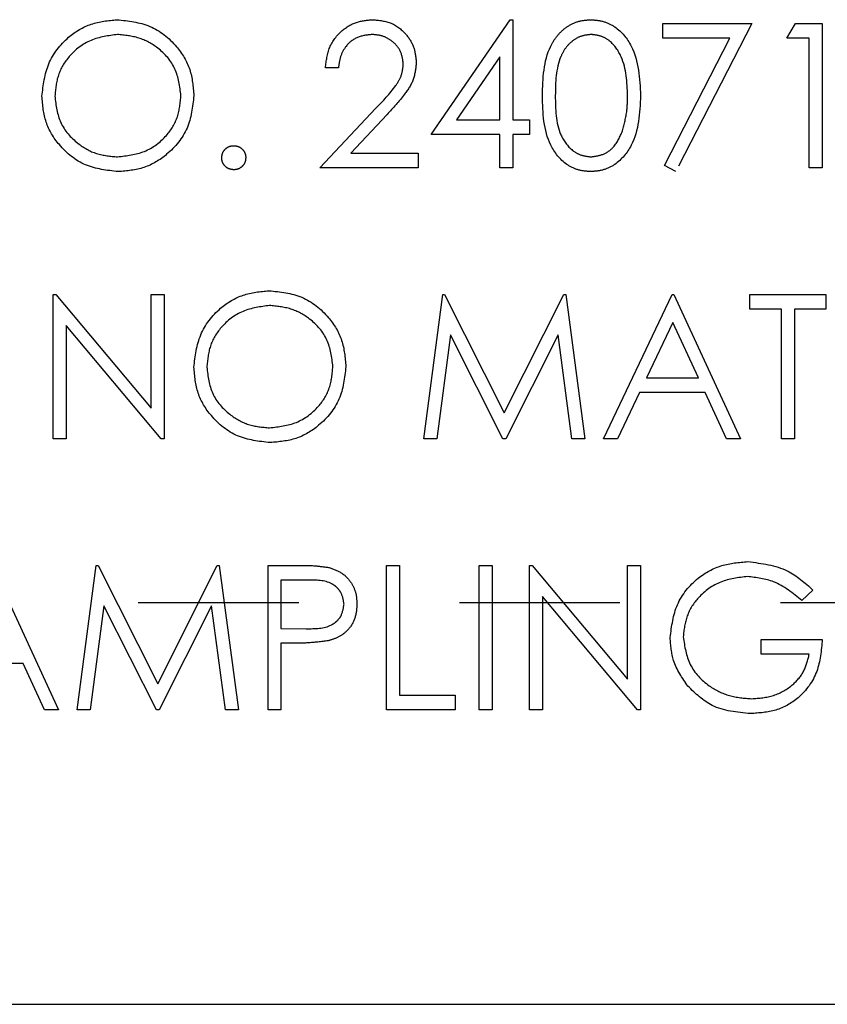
# Model space of a CAD drawing. Header units: inches. Extents: x 1880 to 2363, y -453 to -54.
# Tile 490 of 656: x 1903.604 to 1904.107, y -127.959 to -127.346. Entities that reach past the tile are written whole.
import ezdxf

# ---------------------------------------------------------------- set-up
doc = ezdxf.new("R2010")
doc.units = ezdxf.units.IN
doc.header["$LTSCALE"] = 0.5
doc.header["$MEASUREMENT"] = 0
doc.linetypes.add('HIDDEN', pattern=[0.225, 0.15, -0.075])
doc.layers.add('SID-M-H', color=4, linetype='HIDDEN')
doc.layers.add('SID-M-S', color=105, linetype='Continuous')

msp = doc.modelspace()

# ---------------------------------------------------------------- linework, layer by layer
at = {"layer": 'SID-M-H'}
for p, q in [((1903.8601, -127.4177), (1903.90923, -127.34616)), ((1903.90923, -127.34616), (1903.91087, -127.34616)), ((1903.91087, -127.34616), (1903.91087, -127.40847)), ((1904.00434, -127.3577), (1904.00434, -127.34847)), ((1904.00434, -127.34847), (1904.05972, -127.34847)), ((1904.05972, -127.34847), (1904.01241, -127.44078)), ((1904.08164, -127.3577), (1904.08693, -127.34847)), ((1904.08693, -127.34847), (1904.10357, -127.34847)), ((1904.10357, -127.34847), (1904.10357, -127.43847)), ((1904.04605, -127.3577), (1904.00434, -127.3577)), ((1904.00543, -127.43694), (1904.04605, -127.3577)), ((1904.09549, -127.3577), (1904.08164, -127.3577)), ((1904.09549, -127.43847), (1904.09549, -127.3577)), ((1903.9028, -127.36939), (1903.87597, -127.40847)), ((1903.9028, -127.40847), (1903.9028, -127.36939)), ((1903.80241, -127.37616), (1903.79434, -127.37616)), ((1903.79087, -127.43847), (1903.82578, -127.40122)), ((1903.83266, -127.40521), (1903.81015, -127.42924)), ((1903.87597, -127.40847), (1903.9028, -127.40847)), ((1903.91087, -127.40847), (1903.92126, -127.40847)), ((1903.92126, -127.40847), (1903.92126, -127.4177)), ((1903.9028, -127.4177), (1903.8601, -127.4177)), ((1903.9028, -127.43847), (1903.9028, -127.4177)), ((1903.91087, -127.4177), (1903.91087, -127.43847)), ((1903.92126, -127.4177), (1903.91087, -127.4177)), ((1903.81015, -127.42924), (1903.85203, -127.42924)), ((1903.85203, -127.42924), (1903.85203, -127.43847)), ((1904.01241, -127.44078), (1904.00543, -127.43694)), ((1903.85203, -127.43847), (1903.79087, -127.43847)), ((1903.91087, -127.43847), (1903.9028, -127.43847)), ((1904.10357, -127.43847), (1904.09549, -127.43847)), ((1903.62472, -127.60722), (1903.62472, -127.51722)), ((1903.62472, -127.51722), (1903.62641, -127.51722)), ((1903.62641, -127.51722), (1903.68587, -127.58806)), ((1903.68587, -127.58806), (1903.68587, -127.51722)), ((1903.68587, -127.51722), (1903.69395, -127.51722)), ((1903.69395, -127.51722), (1903.69395, -127.60722)), ((1903.85549, -127.60722), (1903.86737, -127.51722)), ((1903.86737, -127.51722), (1903.86852, -127.51722)), ((1903.86852, -127.51722), (1903.90568, -127.59107)), ((1903.90568, -127.59107), (1903.94275, -127.51722)), ((1903.94275, -127.51722), (1903.94392, -127.51722)), ((1903.94392, -127.51722), (1903.95587, -127.60722)), ((1903.96741, -127.60722), (1904.0101, -127.51722)), ((1904.0101, -127.51722), (1904.01126, -127.51722)), ((1904.01126, -127.51722), (1904.0528, -127.60722)), ((1904.05857, -127.51722), (1904.10587, -127.51722)), ((1904.05857, -127.52645), (1904.05857, -127.51722)), ((1904.10587, -127.51722), (1904.10587, -127.52645)), ((1904.07818, -127.52645), (1904.05857, -127.52645)), ((1904.07818, -127.60722), (1904.07818, -127.52645)), ((1904.08626, -127.52645), (1904.08626, -127.60722)), ((1904.10587, -127.52645), (1904.08626, -127.52645)), ((1904.01059, -127.53476), (1903.99429, -127.56914)), ((1904.02646, -127.56914), (1904.01059, -127.53476)), ((1903.6328, -127.53655), (1903.6328, -127.60722)), ((1903.69211, -127.60722), (1903.6328, -127.53655)), ((1903.87222, -127.54232), (1903.86362, -127.60722)), ((1903.90483, -127.60722), (1903.87222, -127.54232)), ((1903.93914, -127.54246), (1903.90665, -127.60722)), ((1903.94776, -127.60722), (1903.93914, -127.54246)), ((1903.99429, -127.56914), (1904.02646, -127.56914)), ((1903.98991, -127.57838), (1903.97623, -127.60722)), ((1904.03071, -127.57838), (1903.98991, -127.57838)), ((1904.04402, -127.60722), (1904.03071, -127.57838)), ((1903.6328, -127.60722), (1903.62472, -127.60722)), ((1903.69395, -127.60722), (1903.69211, -127.60722)), ((1903.86362, -127.60722), (1903.85549, -127.60722)), ((1903.90665, -127.60722), (1903.90483, -127.60722)), ((1903.95587, -127.60722), (1903.94776, -127.60722)), ((1903.97623, -127.60722), (1903.96741, -127.60722)), ((1904.0528, -127.60722), (1904.04402, -127.60722)), ((1904.08626, -127.60722), (1904.07818, -127.60722)), ((1903.58664, -127.68597), (1903.62818, -127.77597)), ((1903.63972, -127.77597), (1903.6516, -127.68597)), ((1903.6516, -127.68597), (1903.65275, -127.68597)), ((1903.65275, -127.68597), (1903.68991, -127.75982)), ((1903.68991, -127.75982), (1903.72698, -127.68597)), ((1903.72698, -127.68597), (1903.72815, -127.68597)), ((1903.72815, -127.68597), (1903.7401, -127.77597)), ((1903.75857, -127.68597), (1903.77622, -127.68597)), ((1903.75857, -127.77597), (1903.75857, -127.68597)), ((1903.83241, -127.68597), (1903.84049, -127.68597)), ((1903.83241, -127.77597), (1903.83241, -127.68597)), ((1903.84049, -127.68597), (1903.84049, -127.76674)), ((1903.8901, -127.68597), (1903.89818, -127.68597)), ((1903.8901, -127.77597), (1903.8901, -127.68597)), ((1903.89818, -127.68597), (1903.89818, -127.77597)), ((1903.92126, -127.68597), (1903.92295, -127.68597)), ((1903.92126, -127.77597), (1903.92126, -127.68597)), ((1903.92295, -127.68597), (1903.98241, -127.75681)), ((1903.98241, -127.68597), (1903.99049, -127.68597)), ((1903.98241, -127.75681), (1903.98241, -127.68597)), ((1903.99049, -127.68597), (1903.99049, -127.77597)), ((1903.76664, -127.6952), (1903.76664, -127.7252)), ((1903.7831, -127.6952), (1903.76664, -127.6952)), ((1903.98865, -127.77597), (1903.92934, -127.7053)), ((1903.92934, -127.7053), (1903.92934, -127.77597)), ((1904.0978, -127.70133), (1904.09087, -127.70789)), ((1910.17767, -127.70932), (1897.67767, -127.70932)), ((1903.65645, -127.71107), (1903.64785, -127.77597)), ((1903.68906, -127.77597), (1903.65645, -127.71107)), ((1903.72337, -127.71121), (1903.69089, -127.77597)), ((1903.73199, -127.77597), (1903.72337, -127.71121)), ((1903.76664, -127.7252), (1903.7824, -127.7254)), ((1903.76664, -127.73443), (1903.76664, -127.77597)), ((1903.77308, -127.73443), (1903.76664, -127.73443)), ((1904.06549, -127.74136), (1904.06549, -127.73213)), ((1904.06549, -127.73213), (1904.10357, -127.73213)), ((1904.09549, -127.74136), (1904.06549, -127.74136)), ((1903.6061, -127.74713), (1903.5653, -127.74713)), ((1903.6194, -127.77597), (1903.6061, -127.74713)), ((1903.84049, -127.76674), (1903.8751, -127.76674)), ((1903.8751, -127.76674), (1903.8751, -127.77597)), ((1903.62818, -127.77597), (1903.6194, -127.77597)), ((1903.64785, -127.77597), (1903.63972, -127.77597)), ((1903.69089, -127.77597), (1903.68906, -127.77597)), ((1903.7401, -127.77597), (1903.73199, -127.77597)), ((1903.76664, -127.77597), (1903.75857, -127.77597)), ((1903.8751, -127.77597), (1903.83241, -127.77597)), ((1903.89818, -127.77597), (1903.8901, -127.77597)), ((1903.92934, -127.77597), (1903.92126, -127.77597)), ((1903.99049, -127.77597), (1903.98865, -127.77597))]:
    msp.add_line(p, q, dxfattribs=at)
for points, knots in [([(1903.6178, -127.39387), (1903.61863, -127.38692), (1903.62029, -127.37304), (1903.63261, -127.35722), (1903.64816, -127.3478), (1903.65907, -127.34671), (1903.66453, -127.34616)], [0, 0, 0, 0, 0.279731, 0.559327, 0.77968, 1, 1, 1, 1]), ([(1903.66453, -127.34616), (1903.67158, -127.3469), (1903.68568, -127.34838), (1903.70145, -127.36116), (1903.71102, -127.37684), (1903.71195, -127.3879), (1903.71241, -127.39344)], [0, 0, 0, 0, 0.279767, 0.559358, 0.779571, 1, 1, 1, 1]), ([(1903.79434, -127.37616), (1903.79486, -127.37179), (1903.79591, -127.36305), (1903.80359, -127.35305), (1903.81336, -127.34705), (1903.82024, -127.34646), (1903.82369, -127.34616)], [0, 0, 0, 0, 0.280029, 0.559515, 0.779668, 1, 1, 1, 1]), ([(1903.82369, -127.34616), (1903.8277, -127.34654), (1903.83572, -127.34729), (1903.84463, -127.35462), (1903.85002, -127.36351), (1903.85059, -127.36978), (1903.85087, -127.37292)], [0, 0, 0, 0, 0.27989, 0.559224, 0.779582, 1, 1, 1, 1]), ([(1903.92934, -127.39351), (1903.92968, -127.38276), (1903.93012, -127.36931), (1903.93851, -127.35579), (1903.94435, -127.35042), (1903.95153, -127.34681), (1903.95679, -127.34638), (1903.95943, -127.34616)], [0, 0, 0, 0, 0.498702, 0.624177, 0.749467, 0.874745, 1, 1, 1, 1]), ([(1903.95943, -127.34616), (1903.96207, -127.34638), (1903.96737, -127.3468), (1903.97703, -127.3515), (1903.98919, -127.36651), (1903.98997, -127.38271), (1903.99049, -127.39351)], [0, 0, 0, 0, 0.1256, 0.251197, 0.500581, 1, 1, 1, 1]), ([(1903.66492, -127.35539), (1903.65924, -127.35613), (1903.64788, -127.35761), (1903.63488, -127.36763), (1903.6271, -127.38038), (1903.62628, -127.38935), (1903.62587, -127.39383)], [0, 0, 0, 0, 0.279627, 0.55935, 0.77963, 1, 1, 1, 1]), ([(1903.70434, -127.39342), (1903.70364, -127.3877), (1903.70226, -127.37628), (1903.69131, -127.36388), (1903.67834, -127.35672), (1903.6694, -127.35584), (1903.66492, -127.35539)], [0, 0, 0, 0, 0.279468, 0.55887, 0.779516, 1, 1, 1, 1]), ([(1903.82327, -127.35539), (1903.8202, -127.35571), (1903.81405, -127.35634), (1903.80711, -127.36195), (1903.80337, -127.36899), (1903.80273, -127.37377), (1903.80241, -127.37616)], [0, 0, 0, 0, 0.279699, 0.558847, 0.779176, 1, 1, 1, 1]), ([(1903.8428, -127.37364), (1903.84242, -127.37086), (1903.84166, -127.36529), (1903.83617, -127.35939), (1903.82984, -127.35589), (1903.82546, -127.35556), (1903.82327, -127.35539)], [0, 0, 0, 0, 0.2791258, 0.5589784, 0.77935, 1, 1, 1, 1]), ([(1903.9597, -127.35539), (1903.95763, -127.3556), (1903.9535, -127.35601), (1903.94803, -127.35918), (1903.94366, -127.3636), (1903.93771, -127.37456), (1903.93754, -127.38507), (1903.93741, -127.39347)], [0, 0, 0, 0, 0.125139, 0.250418, 0.375519, 0.500847, 1, 1, 1, 1]), ([(1903.98241, -127.39347), (1903.98208, -127.38512), (1903.98158, -127.3726), (1903.97316, -127.36023), (1903.96588, -127.35605), (1903.96175, -127.35561), (1903.9597, -127.35539)], [0, 0, 0, 0, 0.500072, 0.749021, 0.874598, 1, 1, 1, 1]), ([(1903.82578, -127.40122), (1903.8301, -127.39678), (1903.83611, -127.39059), (1903.84207, -127.38099), (1903.84255, -127.37609), (1903.8428, -127.37364)], [0, 0, 0, 0, 0.5607172, 0.7805321, 1, 1, 1, 1]), ([(1903.85087, -127.37292), (1903.85051, -127.37649), (1903.84978, -127.38363), (1903.84258, -127.39443), (1903.83643, -127.40112), (1903.83266, -127.40521)], [0, 0, 0, 0, 0.279288, 0.559154, 1, 1, 1, 1]), ([(1903.66525, -127.44078), (1903.65827, -127.44001), (1903.64433, -127.43846), (1903.62881, -127.42574), (1903.61925, -127.41029), (1903.61828, -127.39934), (1903.6178, -127.39387)], [0, 0, 0, 0, 0.279663, 0.559354, 0.779636, 1, 1, 1, 1]), ([(1903.62587, -127.39383), (1903.62656, -127.3995), (1903.62794, -127.41085), (1903.63882, -127.42308), (1903.65157, -127.43045), (1903.66047, -127.43118), (1903.66492, -127.43155)], [0, 0, 0, 0, 0.279416, 0.559077, 0.779478, 1, 1, 1, 1]), ([(1903.66492, -127.43155), (1903.67064, -127.4309), (1903.68207, -127.4296), (1903.69531, -127.41974), (1903.70309, -127.40691), (1903.70392, -127.39792), (1903.70434, -127.39342)], [0, 0, 0, 0, 0.27983, 0.559389, 0.779654, 1, 1, 1, 1]), ([(1903.71241, -127.39344), (1903.71162, -127.40042), (1903.71004, -127.41439), (1903.69722, -127.42987), (1903.6817, -127.43938), (1903.67073, -127.44031), (1903.66525, -127.44078)], [0, 0, 0, 0, 0.27963, 0.559343, 0.779597, 1, 1, 1, 1]), ([(1903.95943, -127.44078), (1903.9568, -127.44057), (1903.95155, -127.44014), (1903.94199, -127.43543), (1903.93017, -127.4203), (1903.92967, -127.40423), (1903.92934, -127.39351)], [0, 0, 0, 0, 0.125551, 0.25109, 0.50025, 1, 1, 1, 1]), ([(1903.93741, -127.39347), (1903.93748, -127.40189), (1903.93758, -127.41448), (1903.94622, -127.42677), (1903.95352, -127.43088), (1903.95764, -127.43133), (1903.9597, -127.43155)], [0, 0, 0, 0, 0.500291, 0.749086, 0.874606, 1, 1, 1, 1]), ([(1903.99049, -127.39351), (1903.98999, -127.40431), (1903.98923, -127.4205), (1903.977, -127.43542), (1903.96737, -127.44014), (1903.96207, -127.44057), (1903.95943, -127.44078)], [0, 0, 0, 0, 0.4994065, 0.7487427, 0.8743724, 1, 1, 1, 1]), ([(1903.979, -127.4161), (1903.98015, -127.41195), (1903.9822, -127.40454), (1903.98235, -127.39685), (1903.98241, -127.39347)], [0, 0, 0, 0, 0.559599, 1, 1, 1, 1]), ([(1903.9597, -127.43155), (1903.96215, -127.43124), (1903.96707, -127.43062), (1903.97467, -127.42549), (1903.97736, -127.41966), (1903.979, -127.4161)], [0, 0, 0, 0, 0.280257, 0.560781, 1, 1, 1, 1]), ([(1903.72972, -127.43213), (1903.72985, -127.43102), (1903.73011, -127.42881), (1903.73215, -127.42636), (1903.73461, -127.42485), (1903.73635, -127.4247), (1903.73722, -127.42463)], [0, 0, 0, 0, 0.279576, 0.559284, 0.779552, 1, 1, 1, 1]), ([(1903.73722, -127.42463), (1903.73833, -127.42475), (1903.74055, -127.425), (1903.74297, -127.42707), (1903.74451, -127.42951), (1903.74465, -127.43125), (1903.74472, -127.43213)], [0, 0, 0, 0, 0.2796016, 0.559212, 0.7794752, 1, 1, 1, 1]), ([(1903.73722, -127.43963), (1903.73612, -127.43949), (1903.73391, -127.43922), (1903.73147, -127.43718), (1903.72996, -127.43473), (1903.7298, -127.43299), (1903.72972, -127.43213)], [0, 0, 0, 0, 0.2795812, 0.5591432, 0.7795754, 1, 1, 1, 1]), ([(1903.74472, -127.43213), (1903.74459, -127.43323), (1903.74433, -127.43544), (1903.74228, -127.43788), (1903.73983, -127.43939), (1903.73809, -127.43955), (1903.73722, -127.43963)], [0, 0, 0, 0, 0.279469, 0.559358, 0.779674, 1, 1, 1, 1]), ([(1903.71241, -127.56262), (1903.71324, -127.55567), (1903.71491, -127.54179), (1903.72722, -127.52597), (1903.74277, -127.51655), (1903.75369, -127.51546), (1903.75914, -127.51491)], [0, 0, 0, 0, 0.279731, 0.559327, 0.77968, 1, 1, 1, 1]), ([(1903.75914, -127.51491), (1903.7662, -127.51565), (1903.7803, -127.51713), (1903.79607, -127.52991), (1903.80564, -127.54559), (1903.80656, -127.55665), (1903.80703, -127.56219)], [0, 0, 0, 0, 0.279767, 0.559358, 0.779571, 1, 1, 1, 1]), ([(1903.75954, -127.52414), (1903.75386, -127.52488), (1903.74249, -127.52636), (1903.72949, -127.53638), (1903.72171, -127.54913), (1903.7209, -127.5581), (1903.72049, -127.56258)], [0, 0, 0, 0, 0.2796271, 0.5593495, 0.7796302, 1, 1, 1, 1]), ([(1903.79895, -127.56217), (1903.79826, -127.55645), (1903.79688, -127.54503), (1903.78593, -127.53263), (1903.77296, -127.52547), (1903.76401, -127.52459), (1903.75954, -127.52414)], [0, 0, 0, 0, 0.279468, 0.5588703, 0.7795158, 1, 1, 1, 1]), ([(1903.75986, -127.60953), (1903.75289, -127.60876), (1903.73894, -127.60721), (1903.72343, -127.59449), (1903.71387, -127.57904), (1903.7129, -127.56809), (1903.71241, -127.56262)], [0, 0, 0, 0, 0.279663, 0.559354, 0.779636, 1, 1, 1, 1]), ([(1903.72049, -127.56258), (1903.72118, -127.56825), (1903.72256, -127.5796), (1903.73343, -127.59183), (1903.74618, -127.5992), (1903.75509, -127.59993), (1903.75954, -127.6003)], [0, 0, 0, 0, 0.279416, 0.5590765, 0.779478, 1, 1, 1, 1]), ([(1903.75954, -127.6003), (1903.76526, -127.59965), (1903.77668, -127.59835), (1903.78992, -127.58849), (1903.79771, -127.57566), (1903.79854, -127.56667), (1903.79895, -127.56217)], [0, 0, 0, 0, 0.27983, 0.559389, 0.779654, 1, 1, 1, 1]), ([(1903.80703, -127.56219), (1903.80624, -127.56917), (1903.80465, -127.58314), (1903.79183, -127.59862), (1903.77632, -127.60813), (1903.76535, -127.60906), (1903.75986, -127.60953)], [0, 0, 0, 0, 0.27963, 0.559343, 0.779597, 1, 1, 1, 1]), ([(1903.77622, -127.68597), (1903.78006, -127.68596), (1903.78693, -127.68594), (1903.79373, -127.6869), (1903.79672, -127.68732)], [0, 0, 0, 0, 0.560314, 1, 1, 1, 1]), ([(1903.79672, -127.68732), (1903.79945, -127.68831), (1903.80492, -127.69028), (1903.81057, -127.69637), (1903.81355, -127.70329), (1903.81382, -127.70784), (1903.81395, -127.71011)], [0, 0, 0, 0, 0.279705, 0.559381, 0.779509, 1, 1, 1, 1]), ([(1904.00895, -127.73094), (1904.00984, -127.72388), (1904.01161, -127.70978), (1904.02456, -127.69395), (1904.0407, -127.685), (1904.0518, -127.68411), (1904.05736, -127.68366)], [0, 0, 0, 0, 0.27959, 0.559072, 0.779411, 1, 1, 1, 1]), ([(1904.05736, -127.68366), (1904.06592, -127.68473), (1904.08126, -127.68664), (1904.09273, -127.69683), (1904.0978, -127.70133)], [0, 0, 0, 0, 0.558579, 1, 1, 1, 1]), ([(1904.05709, -127.69289), (1904.05139, -127.69359), (1904.04001, -127.69497), (1904.02672, -127.70458), (1904.01854, -127.71714), (1904.01753, -127.7261), (1904.01703, -127.73058)], [0, 0, 0, 0, 0.279847, 0.559555, 0.779847, 1, 1, 1, 1]), ([(1904.09087, -127.70789), (1904.08531, -127.70332), (1904.07537, -127.69514), (1904.06268, -127.69358), (1904.05709, -127.69289)], [0, 0, 0, 0, 0.55984, 1, 1, 1, 1]), ([(1903.80587, -127.71015), (1903.80547, -127.70757), (1903.80485, -127.70368), (1903.80154, -127.69962), (1903.79518, -127.69506), (1903.78847, -127.69514), (1903.7831, -127.6952)], [0, 0, 0, 0, 0.248969, 0.374729, 0.500383, 1, 1, 1, 1]), ([(1903.7824, -127.7254), (1903.78788, -127.72542), (1903.79475, -127.72544), (1903.80139, -127.72094), (1903.80485, -127.71681), (1903.80547, -127.71281), (1903.80587, -127.71015)], [0, 0, 0, 0, 0.499721, 0.62535, 0.751083, 1, 1, 1, 1]), ([(1903.81395, -127.71011), (1903.81374, -127.71308), (1903.81331, -127.71901), (1903.8088, -127.72623), (1903.80267, -127.73089), (1903.79822, -127.73227), (1903.79599, -127.73296)], [0, 0, 0, 0, 0.2800989, 0.5593238, 0.7794579, 1, 1, 1, 1]), ([(1904.01998, -127.76126), (1904.01643, -127.75611), (1904.01008, -127.74691), (1904.0093, -127.73582), (1904.00895, -127.73094)], [0, 0, 0, 0, 0.559317, 1, 1, 1, 1]), ([(1904.01703, -127.73058), (1904.01795, -127.73652), (1904.01979, -127.74843), (1904.03173, -127.76101), (1904.04561, -127.76793), (1904.05499, -127.76868), (1904.05968, -127.76905)], [0, 0, 0, 0, 0.2790614, 0.5585842, 0.7792365, 1, 1, 1, 1]), ([(1903.79599, -127.73296), (1903.79173, -127.73349), (1903.78412, -127.73445), (1903.77646, -127.73444), (1903.77308, -127.73443)], [0, 0, 0, 0, 0.559694, 1, 1, 1, 1]), ([(1904.10357, -127.73213), (1904.10301, -127.73892), (1904.10191, -127.75248), (1904.09052, -127.76853), (1904.07496, -127.77719), (1904.06431, -127.77792), (1904.05898, -127.77828)], [0, 0, 0, 0, 0.280351, 0.559367, 0.779371, 1, 1, 1, 1]), ([(1904.05968, -127.76905), (1904.06433, -127.76869), (1904.07361, -127.76798), (1904.08501, -127.76129), (1904.09291, -127.75204), (1904.09463, -127.74492), (1904.09549, -127.74136)], [0, 0, 0, 0, 0.280254, 0.559912, 0.779941, 1, 1, 1, 1]), ([(1904.05898, -127.77828), (1904.05057, -127.77751), (1904.03555, -127.77614), (1904.02474, -127.76581), (1904.01998, -127.76126)], [0, 0, 0, 0, 0.559617, 1, 1, 1, 1])]:
    msp.add_open_spline(points, degree=3, knots=knots, dxfattribs=at)
at = {"layer": 'SID-M-S'}
msp.add_line((1897.67767, -127.95932), (1910.17767, -127.95932), dxfattribs=at)

doc.saveas('drawing.dxf')
